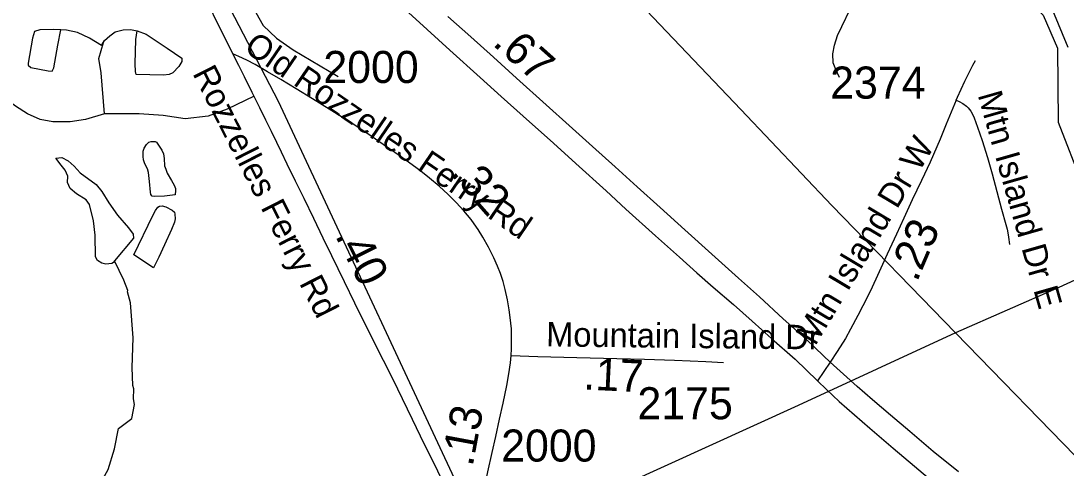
# Model space of a CAD drawing. Extents: x 1383679 to 1536984, y 460658 to 651027.
# Drawn here: x 1414038 to 1418114, y 581148 to 582892 of the extents above; entities that cross this region are included whole.
import ezdxf

# ---------------------------------------------------------------- set-up
doc = ezdxf.new("R2010")
doc.units = 0
for name, color, linetype in [('Exist Boundary Political City Limit New', 7, 'Continuous'), ('Exist Hydrographic Buffer Line', 7, 'Continuous'), ('Exist Hydrographic Lake Shore', 7, 'Continuous'), ('Exist Hydrographic Misc Water Feature', 7, 'Continuous'), ('Exist Road Non-System Type 51', 7, 'Continuous'), ('Exist Road Non-System Type 51 Label', 7, 'Continuous'), ('Exist Road Primary NC UnDivided 4 Lane Attributed', 7, 'Continuous'), ('Exist Road Secondary Mileage Hundredths English Label', 7, 'Continuous'), ('Exist Road Secondary Type 51 Attributed', 7, 'Continuous'), ('Exist Road Secondary Type 51 Label', 7, 'Continuous'), ('Exist Road Secondary Type 51 Number Label', 7, 'Continuous'), ('Exist Utilities Electrical Transmission Line', 7, 'Continuous'), ('Map Preparation Boundary City Limit Buffer Line', 7, 'Continuous')]:
    doc.layers.add(name, color=color, linetype=linetype)

msp = doc.modelspace()

# ---------------------------------------------------------------- linework, layer by layer
at = {"layer": 'Exist Boundary Political City Limit New'}
msp.add_lwpolyline([(1413854.6, 584900.5), (1414264.6, 584293.4), (1414691.9, 584019.8), (1414666.2, 583549.6), (1414836.8, 582972.1), (1415041.9, 582578.8), (1415827.9, 580894.3), (1416380, 579815.8), (1416969.5, 578721.4), (1417624.5, 577453.4), (1418270.8, 578095.2), (1418353.6, 578177.2), (1418574.6, 578320.2), (1419005.1, 578502.6), (1419403.4, 578708.9)], dxfattribs=at)
at = {"layer": 'Exist Hydrographic Buffer Line'}
msp.add_lwpolyline([(1418122.4, 582787.9), (1418063.1, 582932.5), (1417940.3, 583056), (1417905.4, 583066.6), (1417739.9, 583023.2), (1417604.7, 583164.9), (1417605.7, 583226.5), (1417642.8, 583225.7), (1417680.8, 583191.9), (1417784.9, 583170.6), (1417821, 583184.5), (1417848.7, 583311.3), (1417671.3, 583999.9), (1417696.8, 584152.4), (1417722, 584183.4), (1417728.4, 584370), (1417685.1, 584479.5), (1417499.5, 584732.6), (1417472.1, 584915.3), (1417453.4, 585245.4), (1417421, 585343.2), (1417398.3, 585846.6)], dxfattribs=at)
at = {"layer": 'Exist Hydrographic Lake Shore'}
msp.add_lwpolyline([(1417356.4, 585843), (1417379.4, 585333.8), (1417411.5, 585241.3), (1417430.4, 584909.4), (1417459.5, 584715.1), (1417646.5, 584461.9), (1417686.4, 584369.1), (1417682.5, 584195.3), (1417657.4, 584169.5), (1417628.4, 583996.2), (1417807.4, 583316.4), (1417788.5, 583208.4), (1417705.4, 583220), (1417656.4, 583263.6), (1417564.5, 583265.4), (1417562.5, 583147.3), (1417725.4, 582976.6), (1417910.5, 583025.4), (1418024.5, 582914.8), (1418080.5, 582785.6), (1418083.4, 582496.8), (1418178.5, 582252)], dxfattribs=at)
at = {"layer": 'Exist Hydrographic Misc Water Feature'}
for points in [[(1414572.3, 582411.6), (1414587.8, 582387.9), (1414593.7, 582373.1), (1414597.3, 582355.1), (1414598.8, 582326.7), (1414602.8, 582313.6), (1414609, 582297.8), (1414626, 582268.9), (1414635.9, 582251.4), (1414640.5, 582238.9), (1414641, 582230.1), (1414640.4, 582213.9), (1414598.5, 582207.8), (1414558.2, 582206.9), (1414550.4, 582209), (1414545.2, 582215), (1414543.1, 582223.9), (1414539.6, 582265.9), (1414536, 582301.2), (1414531.7, 582314.6), (1414521.7, 582335), (1414516.4, 582349.8), (1414514.7, 582362.8), (1414515.4, 582383.6), (1414519.2, 582395), (1414528.2, 582409.5), (1414537.5, 582418.5), (1414545.7, 582421.8), (1414554.2, 582422), (1414562, 582421.2), (1414567.2, 582418.5), (1414572.3, 582411.6)], [(1414402.6, 581955.7), (1414399.2, 581950.2), (1414393.2, 581946.3), (1414369.1, 581942.9), (1414353.2, 581947.2), (1414337.4, 581957.6), (1414329.7, 581971.8), (1414327.7, 582055.8), (1414320.9, 582112), (1414306.3, 582176.2), (1414292.8, 582194.6), (1414255.3, 582217.5), (1414229.8, 582238), (1414220.3, 582262.3), (1414220.8, 582286.2), (1414211.4, 582310.4), (1414195.8, 582328.8), (1414173.9, 582356.5), (1414198.5, 582358.7), (1414222.2, 582346.2), (1414245.8, 582325.6), (1414269.1, 582299.1), (1414332.1, 582253.6), (1414353.5, 582227.1), (1414380.5, 582182.5), (1414415.4, 582133.7), (1414458.3, 582084.7), (1414475.7, 582060.3), (1414477.4, 582044.3), (1414402.6, 581955.7)], [(1414478.3, 581980), (1414552.3, 582133.4), (1414562.6, 582153), (1414572, 582166), (1414579, 582169.6), (1414588.6, 582170.1), (1414603.6, 582166.5), (1414627.9, 582154), (1414636.9, 582145.4), (1414639, 582138.7), (1414639.4, 582120), (1414637, 582107.5), (1414625.4, 582078.4), (1414598.2, 582018), (1414575.8, 581970.8), (1414555.6, 581928.9), (1414478.3, 581980)], [(1414018.1, 580579.7), (1414051.6, 580642.9), (1414090.4, 580678), (1414100.5, 580683.7), (1414141.5, 580724.8), (1414165.3, 580779.4), (1414211.9, 580835), (1414255.4, 580898), (1414308.1, 581016.7), (1414378.9, 581143), (1414403.3, 581223.5), (1414418.6, 581302), (1414471.4, 581340.8), (1414480.7, 581396.5), (1414477.3, 581418.6), (1414478.1, 581456.6), (1414474.4, 581470.6), (1414472, 581540.6), (1414476.6, 581656.5), (1414465.7, 581792.7), (1414453.6, 581835.5), (1414454.8, 581840.9), (1414439.7, 581881.3), (1414402.6, 581955.7)]]:
    msp.add_lwpolyline(points, dxfattribs=at)
at = {"layer": 'Exist Road Non-System Type 51'}
for points in [[(1417230.1, 582671.8), (1417216.4, 582702.4), (1417206.2, 582727.9), (1417204.5, 582763.7), (1417211.4, 582797.7), (1417223.2, 582835.2), (1417289.6, 582973), (1417301.5, 583008.8), (1417306.6, 583042.8), (1417298.1, 583078.5), (1417279.4, 583117.7), (1417231.8, 583180.6), (1417216.4, 583218), (1417211.4, 583262.2), (1417211.4, 583350.8), (1417205.6, 583450.1)], [(1414848.5, 583139.3), (1414900, 583037.8), (1414942.8, 582945.6), (1414983.2, 582873.6), (1415035, 582824.1), (1415100.2, 582779.1), (1415275.9, 582675.6)], [(1414193.4, 582857.7), (1414165.2, 582858.6), (1414111.9, 582856.8), (1414091, 582850.4), (1414082.9, 582824.2), (1414066.5, 582727.2), (1414066.5, 582719.1)], [(1414066.5, 582719.1), (1414077.4, 582710), (1414144.4, 582697.3), (1414159.9, 582695.5), (1414167.1, 582709.1), (1414182.8, 582797.8), (1414193.4, 582857.7)], [(1414352.6, 582796), (1414305.6, 582824.2), (1414259.5, 582846.8), (1414216, 582855.9), (1414193.4, 582857.7)], [(1414352.6, 582796), (1414364.6, 582815.1), (1414384.5, 582834.2), (1414406.2, 582848.7), (1414437.1, 582857.7), (1414465.1, 582858.6), (1414492.2, 582853.8)], [(1414492.2, 582853.8), (1414526.8, 582839.6), (1414608.2, 582786.1), (1414666.2, 582746.2), (1414665.4, 582733.6), (1414654.5, 582713.7), (1414630.9, 582689.2), (1414616.4, 582682.8), (1414594.6, 582680.2), (1414487.9, 582682.8), (1414485.1, 582694.6), (1414483.2, 582724.5), (1414486, 582818.8), (1414492.2, 582853.8)], [(1414363.8, 582529.1), (1414351.4, 582690), (1414342.1, 582745.6), (1414360.7, 582807.5)], [(1417685.8, 582583.3), (1417690.4, 582594.2), (1417719.6, 582656.3), (1417750.5, 582719.5), (1417761, 582737.4)], [(1414363.8, 582529.1), (1414289.6, 582507.4), (1414230.9, 582498.2), (1414162.9, 582498.2), (1414113.4, 582507.4), (1414063.9, 582529.1), (1414017.6, 582560), (1413952.7, 582606.4), (1413893.9, 582625), (1413866.1, 582634.3), (1413841.4, 582637.4)], [(1414947.9, 582598.5), (1414842.9, 582547.7), (1414768.7, 582519.8), (1414679.1, 582510.5), (1414592.5, 582522.9), (1414499.8, 582529.1), (1414363.8, 582529.1)], [(1417685.8, 582583.3), (1417697, 582577.4), (1417711.9, 582569.2), (1417725.5, 582559.8), (1417732.9, 582553.4), (1417738.1, 582546.8), (1417742.8, 582539.8), (1417749.2, 582528.2), (1417755.4, 582513.3), (1417762.4, 582495.3), (1417768.8, 582476.9), (1417778, 582451.7), (1417786.5, 582425.2), (1417808.2, 582358.7), (1417818.2, 582322.5), (1417825.8, 582295.3), (1417844.1, 582226.3), (1417861.8, 582157.2), (1417879, 582098.2), (1417884.1, 582079.3), (1417887.4, 582065.3), (1417890.1, 582047.9), (1417893.6, 582020.3)]]:
    msp.add_lwpolyline(points, dxfattribs=at)
at = {"layer": 'Exist Road Primary NC UnDivided 4 Lane Attributed'}
for points in [[(1415535.3, 582937.9), (1415623.1, 582857.9), (1415711.3, 582778.3), (1415829.6, 582670.9), (1415911.6, 582596.6), (1415996.8, 582520.7), (1416115.1, 582414.6), (1416202.5, 582336), (1416321.1, 582229.2), (1416397.6, 582157.9), (1416513.2, 582054.1), (1416606.8, 581970.7), (1416674.8, 581909.7), (1416738.3, 581853.6), (1416817, 581785.4), (1416889.6, 581720.5), (1416965.1, 581653.1), (1417058.2, 581572.2), (1417145, 581488.2)], [(1417194.3, 581561.6), (1417167.7, 581585.9), (1417100, 581650.7), (1417011.2, 581730.6), (1416918.4, 581815.6), (1416836.4, 581888.8), (1416732.1, 581982.4), (1416627.4, 582076.7), (1416531.4, 582164.5), (1416441.9, 582244.6), (1416355.1, 582323.1), (1416267.5, 582402.1), (1416176.8, 582483.8), (1416087.2, 582564.9), (1415970.9, 582668.8), (1415880.9, 582750.3), (1415793, 582829.5), (1415703.8, 582909.7)], [(1417694.3, 581133.3), (1417596.2, 581212.8), (1417504.4, 581290.5), (1417429.8, 581354.1), (1417359.8, 581414), (1417299.4, 581466.5), (1417246.4, 581513.9), (1417194.3, 581561.6)], [(1417145, 581488.2), (1417180.5, 581453.9), (1417229.5, 581407.8), (1417289.5, 581355.1), (1417348.6, 581303.1), (1417439.3, 581225.1), (1417522.9, 581155.3), (1417599, 581092.2)]]:
    msp.add_lwpolyline(points, dxfattribs=at)
at = {"layer": 'Exist Road Secondary Type 51 Attributed'}
for points in [[(1414865.3, 582763), (1414826.6, 582839.6), (1414793.6, 582907), (1414783.6, 582927.3), (1414756, 582982.4), (1414721.3, 583055.4), (1414694.8, 583108.8), (1414668.6, 583163.2), (1414645.1, 583210.4), (1414629.2, 583241.3), (1414617.6, 583266.8), (1414605.2, 583296), (1414591.7, 583332.9), (1414581.7, 583362.3), (1414574, 583390.1), (1414567.3, 583415.8), (1414555.2, 583479.2)], [(1415674.7, 581114.4), (1415653.6, 581157.5), (1415623.4, 581217.1), (1415597.2, 581271.9), (1415565.2, 581337), (1415526.3, 581418.5), (1415489.7, 581492.9), (1415452.3, 581567.6), (1415392.9, 581685.8), (1415340.4, 581790.8), (1415300, 581874.5), (1415250.5, 581976.2), (1415217.6, 582044), (1415180.4, 582121.5), (1415142.7, 582199.4), (1415109.2, 582267.2), (1415077.2, 582332.6), (1415054, 582380.4), (1415036, 582418.1), (1415015.3, 582460.5), (1414993, 582505.4), (1414970.1, 582552.5), (1414940.7, 582612.8), (1414910.4, 582673.9), (1414887.8, 582718.4), (1414865.3, 582763)], [(1415950.6, 581586.7), (1415951.6, 581612.4), (1415951.9, 581642.7), (1415951.5, 581665.7), (1415951, 581691.6), (1415949.2, 581712.9), (1415946.3, 581735.6), (1415942.1, 581765.5), (1415935.4, 581803.9), (1415927, 581844.7), (1415918.9, 581875.9), (1415908, 581906.5), (1415897.1, 581935.1), (1415883, 581968), (1415861.7, 582009.9), (1415840.1, 582048.2), (1415821, 582078.9), (1415806.4, 582100.2), (1415794.1, 582117.6), (1415766.1, 582150.7), (1415735.4, 582184.2), (1415704.2, 582215.1), (1415668.8, 582247.3), (1415631.9, 582279), (1415598.4, 582305.5), (1415521.4, 582361.4), (1415451.6, 582410.4), (1415391.4, 582451.3), (1415325.8, 582493.9), (1415240.6, 582547.4), (1415175.2, 582588), (1415112.3, 582626.6), (1415051.4, 582663.5), (1415000.4, 582693.4), (1414952.1, 582721.6), (1414919.7, 582738.5), (1414887.7, 582753.3), (1414865.3, 582763)], [(1417685.8, 582583.3), (1417672.5, 582551.2), (1417647.2, 582489.8), (1417622.7, 582430.9), (1417584, 582341.2), (1417550.8, 582269.7), (1417513.9, 582193.9), (1417481.6, 582123.2), (1417452.4, 582060.3), (1417416.5, 581981.6), (1417398.4, 581941.3), (1417372.4, 581884.8), (1417349.9, 581836.6), (1417321.9, 581780.9), (1417302.6, 581743.2), (1417274, 581689.9), (1417253.4, 581653.4), (1417221.7, 581602.4), (1417194.3, 581561.6)], [(1415794.4, 580870.3), (1415804.2, 580894.1), (1415811.8, 580919.3), (1415828, 580987.1), (1415842.6, 581056.8), (1415844.6, 581066), (1415859.4, 581133.5), (1415876.3, 581208.2), (1415890.1, 581271.6), (1415905, 581339), (1415918.9, 581401.3), (1415932.7, 581469.9), (1415941.1, 581515.5), (1415947.6, 581558.1), (1415950.6, 581586.5), (1415950.6, 581586.7)], [(1415950.6, 581586.7), (1416054.1, 581583.6), (1416206.4, 581579.3), (1416362.1, 581575.4), (1416469.6, 581572.7), (1416586.7, 581569.4), (1416709.3, 581564), (1416777.9, 581559.5)], [(1417194.3, 581561.6), (1417145, 581488.2)]]:
    msp.add_lwpolyline(points, dxfattribs=at)
at = {"layer": 'Exist Utilities Electrical Transmission Line'}
for points in [[(1411517.2, 587155.2), (1411961.4, 586852.8), (1412404.6, 586560.7), (1412926.6, 586201.5), (1413336, 585926.1), (1413713.5, 585663.4), (1413943.1, 585507.3), (1414126.8, 585379.9), (1414256.5, 585245.6), (1414643.8, 584842.5), (1415151, 584311.4), (1415595.3, 583853.2), (1415986.7, 583452.2), (1416424.8, 582990.1), (1416845.4, 582546.5), (1417201.1, 582172.1), (1417682.9, 581675.4)], [(1422474.9, 583881.4), (1421912.3, 583615), (1420942.7, 583169.5), (1420224.9, 582839.8), (1419408.4, 582463.9), (1418727, 582145.4), (1418085.8, 581852.4), (1417682.9, 581675.4)], [(1417682.9, 581675.4), (1417069.9, 581391.8), (1416386.5, 581081.4), (1415705.1, 580769.2), (1414963.3, 580437.7), (1414386.8, 580177.6), (1414305.5, 580105)], [(1417682.9, 581675.4), (1418195.9, 581148), (1418683.4, 580635.2), (1418993.8, 580309.6)]]:
    msp.add_lwpolyline(points, dxfattribs=at)
at = {"layer": 'Map Preparation Boundary City Limit Buffer Line'}
msp.add_lwpolyline([(1413854.6, 584900.5), (1414264.6, 584293.4), (1414691.9, 584019.8), (1414666.2, 583549.6), (1414836.8, 582972.1), (1415041.9, 582578.8), (1415827.9, 580894.3), (1416380, 579815.8), (1416969.5, 578721.4), (1417624.5, 577453.4), (1418270.8, 578095.2), (1418353.6, 578177.2), (1418574.6, 578320.2), (1419005.1, 578502.6), (1419403.4, 578708.9)], dxfattribs=at)

# ---------------------------------------------------------------- texts
at = {"layer": 'Exist Road Non-System Type 51 Label'}
msp.add_text('Mtn Island Dr E', height=95, rotation=285.9528, dxfattribs=at).set_placement((1417768.8, 582603.8))
at = {"layer": 'Exist Road Secondary Mileage Hundredths English Label'}
for s, rotation, p in [('.67', 318.296, (1415874.1, 582799.9)), ('.32', 311.2595, (1415709.3, 582296.6)), ('.23', 66.6574, (1417532.1, 581870.2)), ('.40', 296.6106, (1415261.9, 582055.2)), ('.17', 357.2198, (1416230.2, 581454.7)), ('.13', 79.4038, (1415799.7, 581150.7))]:
    msp.add_text(s, height=125, rotation=rotation, dxfattribs=at).set_placement(p)
at = {"layer": 'Exist Road Secondary Type 51 Label'}
for s, rotation, p in [('Old Rozzelles Ferry Rd', 325.6506, (1414903.4, 582776.8)), ('Rozzelles Ferry Rd', 296.9662, (1414706.1, 582687.4)), ('Mtn Island Dr W', 59.1421, (1417135.7, 581621.5)), ('Mountain Island Dr', 359.356, (1416086.3, 581622.5))]:
    msp.add_text(s, height=95, rotation=rotation, dxfattribs=at).set_placement(p)
at = {"layer": 'Exist Road Secondary Type 51 Number Label'}
for s, p in [('2000', (1415217.8, 582649.8)), ('2374', (1417194.2, 582588.9)), ('2175', (1416442.6, 581338.3)), ('2000', (1415911.2, 581173.3))]:
    msp.add_text(s, height=125, dxfattribs=at).set_placement(p)

doc.saveas('drawing.dxf')
